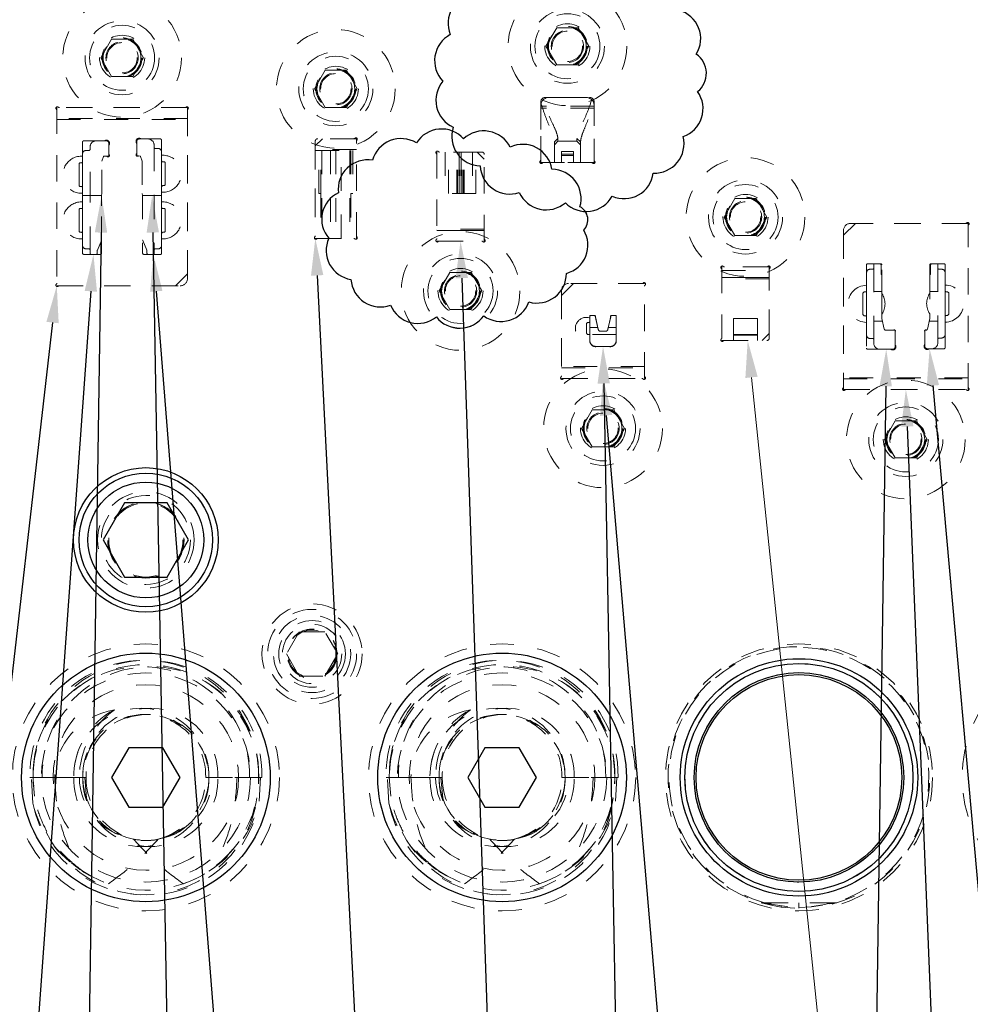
# Model space of a CAD drawing. Header units: inches. Extents: x 1880 to 2363, y -453 to -54.
# Tile 922 of 1056: x 2123.52 to 2127.53, y -423.44 to -419.29. Entities that reach past the tile are written whole.
import ezdxf

# ---------------------------------------------------------------- set-up
doc = ezdxf.new("R2010")
doc.units = ezdxf.units.IN
doc.header["$LTSCALE"] = 0.5
doc.header["$MEASUREMENT"] = 0
doc.linetypes.add('HIDDEN', pattern=[0.225, 0.15, -0.075])
for name, color, linetype in [('DST-M-S', 53, 'Continuous'), ('PAD-M-S', 135, 'Continuous'), ('PBU-M-S', 8, 'Continuous'), ('PUN-M-S', 8, 'Continuous'), ('SID-M-S', 105, 'Continuous'), ('SID-M-S2', 1, 'Continuous'), ('SVF-M-S', 8, 'Continuous')]:
    doc.layers.add(name, color=color, linetype=linetype)

msp = doc.modelspace()

# ---------------------------------------------------------------- linework, layer by layer
at = {"color": 7, "linetype": 'HIDDEN', "lineweight": 18}
for p, q in [((2125.7386, -419.40607), (2125.7837, -419.32794)), ((2125.7837, -419.32794), (2125.87391, -419.32794)), ((2125.87391, -419.32794), (2125.91902, -419.40607)), ((2125.7837, -419.48419), (2125.7386, -419.40607)), ((2125.91902, -419.40607), (2125.87391, -419.48419)), ((2125.87391, -419.48419), (2125.7837, -419.48419))]:
    msp.add_line(p, q, dxfattribs=at)
at = {"color": 7, "linetype": 'Continuous', "lineweight": 0}
msp.add_line((2126.60407, -420.80033), (2127.40281, -428.48408), dxfattribs=at)
at = {"color": 7, "linetype": 'HIDDEN', "lineweight": 18}
for radius in [0.25, 0.156, 0.137, 0.095, 0.08397, 0.0837, 0.08318, 0.0795, 0.06398]:
    msp.add_circle((2125.82881, -419.40607), radius, dxfattribs=at)
at = {"color": 7, "linetype": 'Continuous', "lineweight": 0}
msp.add_solid([(2126.57821, -420.80302), (2126.58794, -420.64517), (2126.57821, -420.80302), (2126.62993, -420.79764)], dxfattribs=at)
at = {"layer": 'DST-M-S', "linetype": 'Continuous', "lineweight": 25}
for centre, radius in [((2124.05381, -421.48517), 0.3045), ((2124.05381, -422.48517), 0.52345), ((2125.55381, -422.48517), 0.52345), ((2126.80381, -422.48517), 0.5)]:
    msp.add_circle(centre, radius, dxfattribs=at)
at = {"layer": 'DST-M-S', "linetype": 'HIDDEN', "lineweight": 18}
msp.add_circle((2124.05381, -421.48517), 0.203, dxfattribs=at)
at = {"layer": 'PAD-M-S', "linetype": 'HIDDEN', "lineweight": 18}
for p, q in [((2125.73631, -419.62107), (2125.92131, -419.62107)), ((2124.22881, -419.66451), (2123.67881, -419.66451)), ((2123.67881, -419.66451), (2123.67881, -420.41451)), ((2124.21785, -419.66451), (2123.68976, -419.66451)), ((2124.22881, -420.36451), (2124.22881, -419.66451)), ((2125.71631, -419.88511), (2125.71631, -419.64107)), ((2125.94131, -419.64107), (2125.94131, -419.88511)), ((2123.67881, -419.67547), (2123.67881, -420.40356)), ((2124.22881, -419.70951), (2123.67881, -419.70951)), ((2123.67881, -419.71451), (2124.22881, -419.71451)), ((2124.22881, -420.38451), (2124.22881, -419.67547)), ((2124.11531, -419.79651), (2124.03361, -419.79651)), ((2124.92935, -419.79517), (2124.77731, -419.79517)), ((2123.78731, -419.80951), (2123.78731, -419.86917)), ((2123.8795, -419.80451), (2123.79231, -419.80451)), ((2123.89781, -419.86083), (2123.89781, -419.82282)), ((2124.01531, -419.81482), (2124.01531, -419.85833)), ((2124.12031, -419.86517), (2124.12031, -419.80151)), ((2124.76731, -419.80517), (2124.76731, -420.20421)), ((2124.94031, -420.20421), (2124.94031, -419.80612)), ((2123.86881, -419.8892), (2123.87588, -419.86977)), ((2123.87691, -419.86903), (2123.88961, -419.86903)), ((2124.0229, -419.86738), (2124.02918, -419.86849)), ((2124.03174, -419.86977), (2124.03881, -419.8892)), ((2125.27881, -419.86246), (2125.27881, -420.21555)), ((2125.46881, -419.85151), (2125.28976, -419.85151)), ((2125.47881, -420.21555), (2125.47881, -419.86151)), ((2123.78731, -419.89201), (2123.78731, -420.00201)), ((2123.86881, -420.02601), (2123.86881, -419.8892)), ((2124.03881, -419.8892), (2124.03881, -420.02601)), ((2124.12031, -419.99801), (2124.12031, -419.88801)), ((2125.93035, -419.89607), (2125.72726, -419.89607)), ((2123.78731, -420.02485), (2123.78731, -420.06162)), ((2123.86731, -420.03451), (2123.86881, -420.02601)), ((2123.86731, -420.27741), (2123.86731, -420.03451)), ((2124.03881, -420.02601), (2124.04031, -420.03451)), ((2124.04031, -420.03451), (2124.04031, -420.27741)), ((2124.12031, -420.06162), (2124.12031, -420.02085)), ((2123.78731, -420.08446), (2123.78731, -420.19446)), ((2124.12031, -420.19446), (2124.12031, -420.08446)), ((2127.04131, -420.15178), (2126.99131, -420.20178)), ((2127.50535, -420.15178), (2127.02131, -420.15178)), ((2127.51631, -420.15178), (2127.04131, -420.15178)), ((2127.51631, -420.85178), (2127.51631, -420.15178)), ((2127.51631, -420.84083), (2127.51631, -420.16274)), ((2126.99131, -420.18178), (2126.99131, -420.84083)), ((2126.99131, -420.20178), (2126.99131, -420.85178)), ((2123.78731, -420.2173), (2123.78731, -420.27741)), ((2124.12031, -420.27741), (2124.12031, -420.2173)), ((2124.77826, -420.21517), (2124.92935, -420.21517)), ((2125.28976, -420.22651), (2125.46785, -420.22651)), ((2123.79231, -420.28241), (2123.86231, -420.28241)), ((2124.04531, -420.28241), (2124.11531, -420.28241)), ((2126.66785, -420.33517), (2126.48976, -420.33517)), ((2127.08822, -420.32678), (2127.08822, -420.41278)), ((2127.14822, -420.32178), (2127.09322, -420.32178)), ((2127.15322, -420.44767), (2127.15322, -420.32678)), ((2127.3544, -420.32678), (2127.3544, -420.44667)), ((2127.4144, -420.32178), (2127.3594, -420.32178)), ((2127.4194, -420.41178), (2127.4194, -420.32678)), ((2124.17881, -420.41451), (2124.22881, -420.36451)), ((2126.47881, -420.34612), (2126.47881, -420.63421)), ((2126.67881, -420.63517), (2126.67881, -420.34612)), ((2123.67881, -420.41451), (2124.17881, -420.41451)), ((2123.68976, -420.41451), (2124.19881, -420.41451)), ((2125.85381, -420.40517), (2125.80381, -420.45517)), ((2126.14285, -420.40517), (2125.83381, -420.40517)), ((2126.15381, -420.40517), (2125.85381, -420.40517)), ((2126.15381, -420.80517), (2126.15381, -420.40517)), ((2126.15381, -420.79421), (2126.15381, -420.41612)), ((2125.80381, -420.43517), (2125.80381, -420.79421)), ((2125.80381, -420.45517), (2125.80381, -420.80517)), ((2127.08822, -420.43578), (2127.08822, -420.54578)), ((2127.4194, -420.54478), (2127.4194, -420.43478)), ((2125.92381, -420.54581), (2125.92381, -420.55015)), ((2125.94042, -420.54017), (2125.92945, -420.54017)), ((2125.95812, -420.59767), (2125.94656, -420.54511)), ((2126.01106, -420.54511), (2125.99949, -420.59767)), ((2126.02816, -420.54017), (2126.0172, -420.54017)), ((2126.03381, -420.63803), (2126.03381, -420.54581)), ((2127.15322, -420.5521), (2127.15322, -420.5339)), ((2127.3544, -420.5329), (2127.3544, -420.5521)), ((2125.92381, -420.56417), (2125.92381, -420.62417)), ((2127.08822, -420.56878), (2127.08822, -420.67678)), ((2127.16318, -420.59738), (2127.15322, -420.5521)), ((2127.3544, -420.5521), (2127.34444, -420.59738)), ((2127.4194, -420.67478), (2127.4194, -420.56778)), ((2125.98875, -420.60631), (2125.96887, -420.60631)), ((2127.20316, -420.60131), (2127.16806, -420.60131)), ((2127.20881, -420.66348), (2127.20881, -420.60696)), ((2127.33381, -420.60723), (2127.33381, -420.66148)), ((2127.33999, -420.60129), (2127.33918, -420.60136)), ((2125.95595, -420.67017), (2126.00167, -420.67017)), ((2126.48976, -420.64517), (2126.66881, -420.64517)), ((2127.09322, -420.68178), (2127.1905, -420.68178)), ((2127.35211, -420.67978), (2127.4144, -420.67978)), ((2126.15381, -420.75517), (2125.80381, -420.75517)), ((2125.80381, -420.76017), (2126.15381, -420.76017)), ((2125.80381, -420.80517), (2126.15381, -420.80517)), ((2125.81476, -420.80517), (2126.14285, -420.80517)), ((2127.51631, -420.80178), (2126.99131, -420.80178)), ((2126.99131, -420.80678), (2127.51631, -420.80678)), ((2126.99131, -420.85178), (2127.51631, -420.85178)), ((2127.00226, -420.85178), (2127.50535, -420.85178)), ((2126.64418, -423.01273), (2126.69356, -423.02521)), ((2126.69356, -423.02521), (2126.72954, -423.03132))]:
    msp.add_line(p, q, dxfattribs=at)
for centre, radius in [((2125.82881, -419.40607), 0.068), ((2123.95381, -419.45451), 0.068), ((2124.85381, -419.58517), 0.068), ((2126.57881, -420.12517), 0.068), ((2125.37881, -420.43651), 0.068), ((2125.97881, -421.01517), 0.068), ((2127.25381, -421.06178), 0.068), ((2124.05381, -421.48517), 0.15625), ((2124.75381, -421.96517), 0.1005), ((2124.05381, -422.48517), 0.44063), ((2125.55381, -422.48517), 0.44062), ((2124.05381, -422.48517), 0.39062), ((2125.55381, -422.48517), 0.39062)]:
    msp.add_circle(centre, radius, dxfattribs=at)
for centre, radius, start, end in [((2125.73631, -419.64107), 0.02, 90, 180), ((2125.92131, -419.64107), 0.02, 0, 90), ((2123.68093, -419.66663), 0.006, 42.59227, 227.40773), ((2123.67281, -419.67547), 0.006, 0, 47.40773), ((2123.68976, -419.65851), 0.006, 222.59227, 270), ((2124.21785, -419.65851), 0.006, 270, 317.40773), ((2124.22669, -419.66663), 0.006, 312.59227, 137.40773), ((2124.23481, -419.67547), 0.006, 132.59227, 180), ((2124.02531, -419.80651), 0.013, 50.28486, 219.71514), ((2124.11531, -419.80151), 0.005, 0, 90), ((2124.77731, -419.80517), 0.01, 90, 180), ((2124.92935, -419.78917), 0.006, 270, 317.40773), ((2124.93819, -419.79729), 0.006, 312.59227, 137.40773), ((2123.79231, -419.80951), 0.005, 90, 180), ((2123.88781, -419.81451), 0.013, 320.28486, 129.71514), ((2124.94631, -419.80612), 0.006, 132.59227, 180), ((2123.78231, -419.94701), 0.078, 86.32467, 273.67533), ((2123.87931, -419.87341), 0.005, 118.69771, 133.30625), ((2123.89481, -419.86603), 0.006, 210, 60), ((2124.01831, -419.86353), 0.006, 120, 320), ((2124.02831, -419.87341), 0.005, 46.69375, 80), ((2124.12531, -419.94301), 0.078, 266.32467, 93.67533), ((2125.28093, -419.85363), 0.006, 42.59227, 227.40773), ((2125.27281, -419.86246), 0.006, 0, 47.40773), ((2125.28976, -419.84551), 0.006, 222.59227, 270), ((2125.46881, -419.86151), 0.01, 0, 90), ((2125.71843, -419.89395), 0.006, 132.59227, 317.40773), ((2125.71031, -419.88511), 0.006, 312.59227, 0), ((2125.72726, -419.90207), 0.006, 90, 137.40773), ((2125.93035, -419.90207), 0.006, 42.59227, 90), ((2125.93919, -419.89395), 0.006, 222.59227, 47.40773), ((2125.94731, -419.88511), 0.006, 180, 227.40773), ((2123.78231, -420.13946), 0.078, 86.32467, 273.67533), ((2124.12531, -420.13946), 0.078, 266.32467, 93.67533), ((2127.02131, -420.18178), 0.03, 90, 180), ((2127.50535, -420.14578), 0.006, 270, 317.40773), ((2127.51419, -420.1539), 0.006, 312.59227, 137.40773), ((2127.52231, -420.16274), 0.006, 132.59227, 180), ((2124.76943, -420.21305), 0.006, 132.59227, 317.40773), ((2124.76131, -420.20421), 0.006, 312.59227, 0), ((2124.93819, -420.21305), 0.006, 222.59227, 47.40773), ((2124.94631, -420.20421), 0.006, 180, 227.40773), ((2124.77826, -420.22117), 0.006, 90, 137.40773), ((2124.92935, -420.22117), 0.006, 42.59227, 90), ((2125.28093, -420.22439), 0.006, 132.59227, 317.40773), ((2125.27281, -420.21555), 0.006, 312.59227, 0), ((2125.28976, -420.23251), 0.006, 90, 137.40773), ((2125.46785, -420.23251), 0.006, 42.59227, 90), ((2125.47669, -420.22439), 0.006, 222.59227, 47.40773), ((2125.48481, -420.21555), 0.006, 180, 227.40773), ((2123.79231, -420.27741), 0.005, 180, 270), ((2123.86231, -420.27741), 0.005, 270, 0), ((2124.04531, -420.27741), 0.005, 180, 270), ((2124.11531, -420.27741), 0.005, 270, 0), ((2126.48093, -420.33729), 0.006, 42.59227, 227.40773), ((2126.48976, -420.32917), 0.006, 222.59227, 270), ((2126.66785, -420.32917), 0.006, 270, 317.40773), ((2126.67669, -420.33729), 0.006, 312.59227, 137.40773), ((2127.09322, -420.32678), 0.005, 90, 180), ((2127.14822, -420.32678), 0.005, 0, 90), ((2127.3594, -420.32678), 0.005, 90, 180), ((2127.4144, -420.32678), 0.005, 0, 90), ((2126.47281, -420.34612), 0.006, 0, 47.40773), ((2126.68481, -420.34612), 0.006, 132.59227, 180), ((2123.68093, -420.41239), 0.006, 132.59227, 317.40773), ((2123.67281, -420.40356), 0.006, 312.59227, 0), ((2123.68976, -420.42051), 0.006, 90, 137.40773), ((2124.19881, -420.38451), 0.03, 270, 0), ((2125.83381, -420.43517), 0.03, 90, 180), ((2126.14285, -420.39917), 0.006, 270, 317.40773), ((2126.15169, -420.40729), 0.006, 312.59227, 137.40773), ((2126.15981, -420.41612), 0.006, 132.59227, 180), ((2127.08822, -420.49078), 0.078, 90, 270), ((2127.4194, -420.48978), 0.078, 270, 90), ((2127.08822, -420.49078), 0.078, 326.44269, 33.55731), ((2127.4194, -420.48978), 0.078, 146.44269, 213.55731), ((2125.92681, -420.54317), 0.004, 48.59038, 221.40962), ((2125.94306, -420.54317), 0.004, 330.9978, 131.40962), ((2126.01455, -420.54317), 0.004, 48.59038, 209.0022), ((2126.03081, -420.54317), 0.004, 318.59038, 131.40962), ((2125.90881, -420.59417), 0.0465, 71.18094, 288.7559), ((2125.96887, -420.59531), 0.011, 192.40742, 270), ((2125.98875, -420.59531), 0.011, 270, 347.59258), ((2127.16806, -420.59631), 0.005, 192.40742, 270), ((2127.20581, -420.60431), 0.004, 318.59038, 131.40962), ((2127.33681, -420.60458), 0.004, 53.59038, 221.40962), ((2127.33955, -420.59631), 0.005, 275, 347.59258), ((2125.94881, -420.64517), 0.026, 164.45177, 285.94237), ((2125.94881, -420.64517), 0.026, 164.05763, 164.45177), ((2126.00881, -420.64517), 0.026, 254.05763, 15.94237), ((2126.48093, -420.64305), 0.006, 132.59227, 317.40773), ((2126.47281, -420.63421), 0.006, 312.59227, 0), ((2126.48976, -420.65117), 0.006, 90, 137.40773), ((2126.66881, -420.63517), 0.01, 270, 0), ((2127.19881, -420.67178), 0.013, 230.28486, 39.71514), ((2127.34381, -420.66978), 0.013, 140.28486, 309.71514), ((2127.09322, -420.67678), 0.005, 180, 270), ((2127.4144, -420.67478), 0.005, 270, 0), ((2125.79781, -420.79421), 0.006, 312.59227, 0), ((2126.15981, -420.79421), 0.006, 180, 227.40773), ((2125.80593, -420.80305), 0.006, 132.59227, 317.40773), ((2125.81476, -420.81117), 0.006, 90, 137.40773), ((2126.14285, -420.81117), 0.006, 42.59227, 90), ((2126.15169, -420.80305), 0.006, 222.59227, 47.40773), ((2126.99343, -420.84966), 0.006, 132.59227, 317.40773), ((2126.98531, -420.84083), 0.006, 312.59227, 0), ((2127.00226, -420.85778), 0.006, 90, 137.40773), ((2127.50535, -420.85778), 0.006, 42.59227, 90), ((2127.51419, -420.84966), 0.006, 222.59227, 47.40773), ((2127.52231, -420.84083), 0.006, 180, 227.40773)]:
    msp.add_arc(centre, radius, start, end, dxfattribs=at)
at = {"layer": 'PBU-M-S', "linetype": 'HIDDEN', "lineweight": 18}
for centre, radius in [((2124.75381, -421.96517), 0.211), ((2124.75381, -421.96517), 0.1405), ((2126.80381, -422.48517), 0.5625)]:
    msp.add_circle(centre, radius, dxfattribs=at)
at = {"layer": 'PUN-M-S', "linetype": 'HIDDEN', "lineweight": 18}
for p, q in [((2125.90631, -419.62107), (2125.75131, -419.62107)), ((2125.71631, -419.65607), (2125.71631, -419.89607)), ((2125.94131, -419.65857), (2125.71631, -419.65857)), ((2125.94131, -419.65857), (2125.71631, -419.65857)), ((2125.94131, -419.66607), (2125.71631, -419.66607)), ((2125.94131, -419.89607), (2125.94131, -419.65607)), ((2124.06331, -419.79651), (2124.02531, -419.79651)), ((2124.79731, -419.79517), (2124.76731, -419.82517)), ((2124.94031, -419.79517), (2124.79731, -419.79517)), ((2124.94031, -420.21517), (2124.94031, -419.79517)), ((2125.78881, -419.79383), (2125.77381, -419.8081)), ((2125.78881, -419.80607), (2125.78881, -419.79383)), ((2125.86881, -419.79383), (2125.86881, -419.80607)), ((2125.88381, -419.8081), (2125.86881, -419.79383)), ((2123.81931, -419.82951), (2123.81931, -419.83951)), ((2123.81931, -420.03451), (2123.81931, -419.83951)), ((2123.88781, -419.80451), (2123.84431, -419.80451)), ((2123.89781, -419.86603), (2123.89781, -419.81451)), ((2124.01531, -419.80651), (2124.01531, -419.86353)), ((2124.08831, -419.83151), (2124.08831, -419.82151)), ((2124.08831, -419.83151), (2124.08831, -420.03451)), ((2124.09331, -419.83651), (2124.10531, -419.83651)), ((2124.76731, -419.82517), (2124.76731, -420.21517)), ((2124.94031, -419.84017), (2124.76731, -419.84017)), ((2125.78881, -419.80607), (2125.77381, -419.82107)), ((2125.77381, -419.89607), (2125.77381, -419.8081)), ((2125.78881, -419.80607), (2125.86881, -419.80607)), ((2125.88381, -419.82107), (2125.86881, -419.80607)), ((2125.88381, -419.89607), (2125.88381, -419.8081)), ((2123.78731, -419.89201), (2123.78731, -419.85951)), ((2123.81431, -419.84451), (2123.80231, -419.84451)), ((2123.86881, -419.8892), (2123.87588, -419.86977)), ((2123.87691, -419.86903), (2123.89481, -419.86903)), ((2124.01779, -419.86648), (2124.02918, -419.86849)), ((2124.03174, -419.86977), (2124.03881, -419.8892)), ((2124.12031, -419.85151), (2124.12031, -419.88801)), ((2124.76731, -419.84517), (2124.94031, -419.84517)), ((2124.78245, -420.02651), (2124.78245, -419.84517)), ((2124.79031, -420.02651), (2124.79031, -419.84517)), ((2124.79531, -419.84517), (2124.79531, -420.21517)), ((2124.83131, -419.84517), (2124.83131, -420.21517)), ((2124.85381, -419.84517), (2124.85381, -420.21517)), ((2124.87631, -420.21517), (2124.87631, -419.84517)), ((2124.91231, -419.84517), (2124.91231, -420.21517)), ((2124.91731, -419.84517), (2124.91731, -420.02651)), ((2124.92516, -419.84517), (2124.92516, -420.02651)), ((2125.27881, -419.85151), (2125.27881, -420.22651)), ((2125.44881, -419.85151), (2125.27881, -419.85151)), ((2125.31381, -419.85151), (2125.31381, -420.02651)), ((2125.3288, -420.02651), (2125.3288, -419.85151)), ((2125.3633, -420.02651), (2125.3633, -419.85151)), ((2125.3663, -420.02651), (2125.3663, -419.85151)), ((2125.36643, -420.02651), (2125.36643, -419.85151)), ((2125.36731, -420.02651), (2125.36731, -419.85151)), ((2125.37358, -419.85151), (2125.37358, -420.02651)), ((2125.3757, -420.02651), (2125.3757, -419.85151)), ((2125.38192, -419.85151), (2125.38192, -420.02651)), ((2125.38404, -420.02651), (2125.38404, -419.85151)), ((2125.3903, -420.02651), (2125.3903, -419.85151)), ((2125.39118, -420.02651), (2125.39118, -419.85151)), ((2125.39132, -420.02651), (2125.39132, -419.85151)), ((2125.39432, -420.02651), (2125.39432, -419.85151)), ((2125.42882, -419.85151), (2125.42882, -420.02651)), ((2125.44381, -420.02651), (2125.44381, -419.85151)), ((2125.47881, -419.88151), (2125.44881, -419.85151)), ((2125.47881, -420.22651), (2125.47881, -419.88151)), ((2125.80381, -419.89607), (2125.80381, -419.84985)), ((2125.80381, -419.84985), (2125.85381, -419.84985)), ((2125.80381, -419.86085), (2125.85381, -419.86085)), ((2125.80381, -419.86585), (2125.85381, -419.86585)), ((2125.85381, -419.89607), (2125.85381, -419.84985)), ((2123.77531, -419.89701), (2123.77231, -419.90001)), ((2123.77231, -419.99401), (2123.77231, -419.90001)), ((2123.78231, -419.89701), (2123.77531, -419.89701)), ((2123.78731, -420.00201), (2123.78731, -419.89201)), ((2123.86881, -420.02601), (2123.86881, -419.8892)), ((2124.03881, -419.8892), (2124.03881, -420.02601)), ((2124.12031, -419.88801), (2124.12031, -419.99801)), ((2124.12531, -419.89301), (2124.13231, -419.89301)), ((2124.13531, -419.89601), (2124.13231, -419.89301)), ((2124.13531, -419.89601), (2124.13531, -419.99001)), ((2125.71631, -419.89607), (2125.94131, -419.89607)), ((2123.77231, -419.99401), (2123.77531, -419.99701)), ((2123.78231, -419.99701), (2123.77531, -419.99701)), ((2123.78731, -420.03451), (2123.78731, -420.00201)), ((2124.12031, -419.99801), (2124.12031, -420.03451)), ((2124.12531, -419.99301), (2124.13231, -419.99301)), ((2124.13231, -419.99301), (2124.13531, -419.99001)), ((2123.78731, -420.03451), (2123.86731, -420.03451)), ((2123.86731, -420.03451), (2123.78731, -420.03451)), ((2123.78731, -420.08446), (2123.78731, -420.03451)), ((2123.81931, -420.26441), (2123.81931, -420.03451)), ((2123.86731, -420.03451), (2123.86881, -420.02601)), ((2123.86731, -420.22232), (2123.86731, -420.03451)), ((2124.03881, -420.02601), (2124.04031, -420.03451)), ((2124.04031, -420.03451), (2124.04031, -420.22232)), ((2124.12031, -420.03451), (2124.04031, -420.03451)), ((2124.04031, -420.03451), (2124.12031, -420.03451)), ((2124.08831, -420.03451), (2124.08831, -420.26441)), ((2124.12031, -420.03451), (2124.12031, -420.08446)), ((2124.78245, -420.02651), (2124.79031, -420.02651)), ((2124.79031, -420.02651), (2124.79031, -420.21517)), ((2124.91731, -420.02651), (2124.92516, -420.02651)), ((2124.92516, -420.02651), (2124.91731, -420.02651)), ((2124.91731, -420.02651), (2124.91731, -420.21517)), ((2125.44381, -420.02651), (2125.31381, -420.02651)), ((2123.77531, -420.08946), (2123.77231, -420.09246)), ((2123.78231, -420.08946), (2123.77531, -420.08946)), ((2123.78731, -420.19446), (2123.78731, -420.08446)), ((2124.12031, -420.08446), (2124.12031, -420.19446)), ((2124.12531, -420.08946), (2124.13231, -420.08946)), ((2124.13531, -420.09246), (2124.13231, -420.08946)), ((2123.77231, -420.18646), (2123.77231, -420.09246)), ((2124.13531, -420.09246), (2124.13531, -420.18646)), ((2123.77231, -420.18646), (2123.77531, -420.18946)), ((2123.78231, -420.18946), (2123.77531, -420.18946)), ((2123.78731, -420.24441), (2123.78731, -420.19446)), ((2124.12031, -420.19446), (2124.12031, -420.24441)), ((2124.12531, -420.18946), (2124.13231, -420.18946)), ((2124.13231, -420.18946), (2124.13531, -420.18646)), ((2125.47881, -420.17651), (2125.27881, -420.17651)), ((2125.27881, -420.18151), (2125.47881, -420.18151)), ((2125.47881, -420.18151), (2125.27881, -420.18151)), ((2123.84969, -420.26409), (2123.8669, -420.22431)), ((2124.04072, -420.22431), (2124.05792, -420.26409)), ((2124.76731, -420.21517), (2124.94031, -420.21517)), ((2125.27881, -420.22651), (2125.47881, -420.22651)), ((2123.81431, -420.25941), (2123.80231, -420.25941)), ((2123.81931, -420.26441), (2123.81931, -420.27941)), ((2123.82231, -420.28241), (2123.84428, -420.28241)), ((2123.84928, -420.27741), (2123.84928, -420.26607)), ((2124.05834, -420.26607), (2124.05834, -420.27741)), ((2124.06334, -420.28241), (2124.08531, -420.28241)), ((2124.08831, -420.27941), (2124.08831, -420.26441)), ((2124.09331, -420.25941), (2124.10531, -420.25941)), ((2126.47881, -420.33517), (2126.47881, -420.64517)), ((2126.67881, -420.33517), (2126.47881, -420.33517)), ((2126.47881, -420.33517), (2126.47881, -420.64517)), ((2126.67881, -420.33517), (2126.47881, -420.33517)), ((2126.67881, -420.61517), (2126.67881, -420.33517)), ((2126.67881, -420.61517), (2126.67881, -420.33517)), ((2127.11881, -420.32478), (2127.11881, -420.33978)), ((2127.14428, -420.32178), (2127.12181, -420.32178)), ((2127.14928, -420.36509), (2127.14928, -420.32678)), ((2127.35834, -420.32678), (2127.35834, -420.36509)), ((2127.38581, -420.32178), (2127.36334, -420.32178)), ((2127.38881, -420.33978), (2127.38881, -420.32478)), ((2126.47881, -420.35017), (2126.67881, -420.35017)), ((2126.47881, -420.35017), (2126.67881, -420.35017)), ((2127.08822, -420.43578), (2127.08822, -420.35978)), ((2127.11381, -420.34478), (2127.10322, -420.34478)), ((2127.11881, -420.64178), (2127.11881, -420.33978)), ((2127.15175, -420.36756), (2127.14928, -420.36509)), ((2127.15322, -420.5521), (2127.15322, -420.3711)), ((2127.3544, -420.3711), (2127.3544, -420.5521)), ((2127.35834, -420.36509), (2127.35586, -420.36756)), ((2127.38881, -420.33978), (2127.38881, -420.63978)), ((2127.39381, -420.34478), (2127.4044, -420.34478)), ((2127.4194, -420.35978), (2127.4194, -420.43478)), ((2126.67881, -420.38017), (2126.47881, -420.38017)), ((2126.47881, -420.38017), (2126.67881, -420.38017)), ((2126.67881, -420.38517), (2126.47881, -420.38517)), ((2127.07822, -420.44078), (2127.07322, -420.44578)), ((2127.07322, -420.53578), (2127.07322, -420.44578)), ((2127.08322, -420.44078), (2127.07822, -420.44078)), ((2127.08822, -420.54578), (2127.08822, -420.43578)), ((2127.11881, -420.43928), (2127.15322, -420.43928)), ((2127.3544, -420.43828), (2127.38881, -420.43828)), ((2127.4194, -420.43478), (2127.4194, -420.54478)), ((2127.4244, -420.43978), (2127.4294, -420.43978)), ((2127.4344, -420.44478), (2127.4294, -420.43978)), ((2127.4344, -420.44478), (2127.4344, -420.53478)), ((2125.92381, -420.54317), (2125.92381, -420.56417)), ((2125.94306, -420.54017), (2125.92681, -420.54017)), ((2125.9583, -420.59846), (2125.94599, -420.54252)), ((2126.01162, -420.54252), (2125.99932, -420.59846)), ((2126.03081, -420.54017), (2126.01455, -420.54017)), ((2126.03381, -420.64517), (2126.03381, -420.54317)), ((2127.07322, -420.53578), (2127.07822, -420.54078)), ((2127.08322, -420.54078), (2127.07822, -420.54078)), ((2127.08822, -420.62178), (2127.08822, -420.54578)), ((2127.4194, -420.54478), (2127.4194, -420.61978)), ((2127.4244, -420.53978), (2127.4294, -420.53978)), ((2127.4294, -420.53978), (2127.4344, -420.53478)), ((2125.91381, -420.56917), (2125.90881, -420.57417)), ((2125.90881, -420.61417), (2125.90881, -420.57417)), ((2125.91881, -420.56917), (2125.91381, -420.56917)), ((2125.92381, -420.62417), (2125.92381, -420.56417)), ((2126.62881, -420.5521), (2126.52881, -420.5521)), ((2126.52881, -420.5521), (2126.52881, -420.64517)), ((2126.62881, -420.5521), (2126.52881, -420.5521)), ((2126.52881, -420.5521), (2126.52881, -420.64517)), ((2126.62881, -420.64517), (2126.62881, -420.5521)), ((2126.62881, -420.64517), (2126.62881, -420.5521)), ((2127.1559, -420.56428), (2127.11881, -420.56428)), ((2127.16318, -420.59738), (2127.15322, -420.5521)), ((2127.3544, -420.5521), (2127.34444, -420.59738)), ((2127.38881, -420.56328), (2127.35194, -420.56328)), ((2125.90881, -420.61417), (2125.91381, -420.61917)), ((2125.91881, -420.61917), (2125.91381, -420.61917)), ((2125.92381, -420.59017), (2125.95647, -420.59017)), ((2126.03381, -420.62017), (2125.92381, -420.62017)), ((2125.92381, -420.62417), (2125.92381, -420.64517)), ((2125.98955, -420.60631), (2125.96806, -420.60631)), ((2126.00114, -420.59017), (2126.03381, -420.59017)), ((2126.62881, -420.61963), (2126.52881, -420.61963)), ((2126.62881, -420.61963), (2126.52881, -420.61963)), ((2126.62881, -420.62208), (2126.52881, -420.62208)), ((2126.62881, -420.62208), (2126.52881, -420.62208)), ((2126.64881, -420.64517), (2126.67881, -420.61517)), ((2126.64881, -420.64517), (2126.67881, -420.61517)), ((2127.20581, -420.60131), (2127.16806, -420.60131)), ((2127.20881, -420.67178), (2127.20881, -420.60431)), ((2127.33381, -420.60458), (2127.33381, -420.66978)), ((2127.33999, -420.60129), (2127.33655, -420.60159)), ((2125.94881, -420.67017), (2126.00881, -420.67017)), ((2126.47881, -420.64517), (2126.64881, -420.64517)), ((2126.47881, -420.64517), (2126.64881, -420.64517)), ((2127.11381, -420.63678), (2127.10322, -420.63678)), ((2127.11881, -420.64178), (2127.11881, -420.65678)), ((2127.38881, -420.65478), (2127.38881, -420.63978)), ((2127.39381, -420.63478), (2127.4044, -420.63478)), ((2127.14381, -420.68178), (2127.19881, -420.68178)), ((2127.34381, -420.67978), (2127.36381, -420.67978))]:
    msp.add_line(p, q, dxfattribs=at)
for centre, radius, start, end in [((2125.75131, -419.65607), 0.035, 90, 180), ((2125.90631, -419.65607), 0.035, 0, 90), ((2124.02531, -419.80651), 0.01, 90, 180), ((2124.06331, -419.82151), 0.025, 0, 90), ((2123.81431, -419.83951), 0.005, 270, 0), ((2123.84431, -419.82951), 0.025, 90, 180), ((2123.88781, -419.81451), 0.01, 0, 90), ((2124.09331, -419.83151), 0.005, 180, 270), ((2124.10531, -419.85151), 0.015, 0, 90), ((2123.80231, -419.85951), 0.015, 90, 180), ((2123.87931, -419.87341), 0.005, 118.69771, 133.30625), ((2123.89481, -419.86603), 0.003, 270, 0), ((2124.01831, -419.86353), 0.003, 180, 260), ((2124.02831, -419.87341), 0.005, 46.69375, 80), ((2123.78231, -419.89201), 0.005, 270, 0), ((2124.12531, -419.88801), 0.005, 180, 270), ((2123.78231, -420.00201), 0.005, 0, 90), ((2124.12531, -419.99801), 0.005, 90, 180), ((2123.78231, -420.08446), 0.005, 270, 360), ((2124.12531, -420.08446), 0.005, 180, 270), ((2123.78231, -420.19446), 0.005, 0, 90), ((2124.12531, -420.19446), 0.005, 90, 180), ((2123.80231, -420.24441), 0.015, 180, 270), ((2123.86231, -420.22232), 0.005, 336.61152, 0), ((2124.04531, -420.22232), 0.005, 180, 203.38848), ((2124.10531, -420.24441), 0.015, 270, 0), ((2123.81431, -420.26441), 0.005, 0, 90), ((2123.82231, -420.27941), 0.003, 180, 270), ((2123.84428, -420.27741), 0.005, 270, 0), ((2123.85428, -420.26607), 0.005, 156.61152, 180), ((2124.05334, -420.26607), 0.005, 0, 23.38848), ((2124.06334, -420.27741), 0.005, 180, 270), ((2124.08531, -420.27941), 0.003, 270, 0), ((2124.09331, -420.26441), 0.005, 90, 180), ((2127.12181, -420.32478), 0.003, 90, 180), ((2127.14428, -420.32678), 0.005, 0, 90), ((2127.36334, -420.32678), 0.005, 90, 180), ((2127.38581, -420.32478), 0.003, 0, 90), ((2127.10322, -420.35978), 0.015, 90, 180), ((2127.11381, -420.33978), 0.005, 270, 0), ((2127.14822, -420.3711), 0.005, 0, 45), ((2127.3594, -420.3711), 0.005, 135, 180), ((2127.39381, -420.33978), 0.005, 180, 270), ((2127.4044, -420.35978), 0.015, 0, 90), ((2127.08322, -420.43578), 0.005, 270, 0), ((2127.4244, -420.43478), 0.005, 180, 270), ((2125.92681, -420.54317), 0.003, 90, 180), ((2125.94306, -420.54317), 0.003, 12.40742, 90), ((2126.01455, -420.54317), 0.003, 90, 167.59258), ((2126.03081, -420.54317), 0.003, 0, 90), ((2127.08322, -420.54578), 0.005, 0, 90), ((2127.4244, -420.54478), 0.005, 90, 180), ((2125.91881, -420.56417), 0.005, 270, 0), ((2125.91881, -420.62417), 0.005, 0, 90), ((2125.96806, -420.59631), 0.01, 192.40742, 270), ((2125.98955, -420.59631), 0.01, 270, 347.59258), ((2127.10322, -420.62178), 0.015, 180, 270), ((2127.16806, -420.59631), 0.005, 192.40742, 270), ((2127.20581, -420.60431), 0.003, 0, 90), ((2127.33681, -420.60458), 0.003, 95, 180), ((2127.33955, -420.59631), 0.005, 275, 347.59258), ((2127.4044, -420.61978), 0.015, 270, 0), ((2125.94881, -420.64517), 0.025, 180, 270), ((2126.00881, -420.64517), 0.025, 270, 0), ((2127.11381, -420.64178), 0.005, 0, 90), ((2127.14381, -420.65678), 0.025, 180, 270), ((2127.34381, -420.66978), 0.01, 180, 270), ((2127.36381, -420.65478), 0.025, 270, 0), ((2127.39381, -420.63978), 0.005, 90, 180), ((2127.19881, -420.67178), 0.01, 270, 0)]:
    msp.add_arc(centre, radius, start, end, dxfattribs=at)
for points, knots in [([(2125.78881, -419.79383), (2125.78739, -419.78612), (2125.78453, -419.77064), (2125.76665, -419.73208), (2125.74496, -419.6865), (2125.73261, -419.64978), (2125.72644, -419.63144)], [0, 0, 0, 0, 0.2482523, 0.4985086, 0.7495013, 1, 1, 1, 1]), ([(2125.93118, -419.63144), (2125.92501, -419.64978), (2125.91266, -419.6865), (2125.89097, -419.73208), (2125.87309, -419.77064), (2125.87023, -419.78612), (2125.86881, -419.79383)], [0, 0, 0, 0, 0.25049872, 0.50149138, 0.75174772, 1, 1, 1, 1]), ([(2125.7177, -419.64628), (2125.72351, -419.66445), (2125.73508, -419.70065), (2125.75438, -419.74619), (2125.77008, -419.78463), (2125.77257, -419.80032), (2125.77381, -419.8081)], [0, 0, 0, 0, 0.2539951, 0.5059331, 0.7549261, 1, 1, 1, 1]), ([(2125.88381, -419.8081), (2125.88504, -419.80032), (2125.88753, -419.78463), (2125.90324, -419.74619), (2125.92254, -419.70065), (2125.93411, -419.66445), (2125.93991, -419.64628)], [0, 0, 0, 0, 0.24507392, 0.49406693, 0.74600493, 1, 1, 1, 1])]:
    msp.add_open_spline(points, degree=3, knots=knots, dxfattribs=at)
at = {"layer": 'SID-M-S'}
for p, q in [((2123.86497, -420.19049), (2123.74899, -427.93522)), ((2124.08308, -420.19049), (2124.22077, -427.93523)), ((2124.77517, -420.37097), (2125.15685, -427.93544)), ((2125.38415, -420.38242), (2125.64285, -427.93531)), ((2123.82208, -420.43801), (2123.28194, -427.9357)), ((2124.09763, -420.43792), (2124.69162, -427.93581)), ((2123.66095, -420.56949), (2122.8121, -427.93648)), ((2125.98163, -420.82614), (2126.11029, -427.93523)), ((2127.36774, -420.83516), (2128.00448, -427.93598)), ((2127.16909, -420.83777), (2127.06837, -427.93522)), ((2125.99211, -420.9606), (2126.58924, -427.93591)), ((2127.26012, -421.00765), (2127.5405, -427.93536))]:
    msp.add_line(p, q, dxfattribs=at)
for points in [[(2123.83897, -420.19011), (2123.86731, -420.03451), (2123.83897, -420.19011), (2123.89097, -420.19088)], [(2124.05708, -420.19095), (2124.08031, -420.03451), (2124.05708, -420.19095), (2124.10908, -420.19003)], [(2124.7492, -420.37228), (2124.76731, -420.21517), (2124.7492, -420.37228), (2124.80114, -420.36966)], [(2125.35816, -420.38331), (2125.37881, -420.22651), (2125.35816, -420.38331), (2125.41013, -420.38153)], [(2123.79615, -420.43614), (2123.83329, -420.28241), (2123.79615, -420.43614), (2123.84802, -420.43988)], [(2124.07171, -420.43998), (2124.08531, -420.28241), (2124.07171, -420.43998), (2124.12355, -420.43587)], [(2123.63512, -420.56651), (2123.67881, -420.41451), (2123.63512, -420.56651), (2123.68678, -420.57246)], [(2125.95563, -420.82661), (2125.97881, -420.67017), (2125.95563, -420.82661), (2126.00763, -420.82567)], [(2127.1431, -420.8374), (2127.17131, -420.68178), (2127.1431, -420.8374), (2127.19509, -420.83814)], [(2127.34184, -420.83748), (2127.35381, -420.67978), (2127.34184, -420.83748), (2127.39364, -420.83284)], [(2125.96621, -420.96282), (2125.97881, -420.80517), (2125.96621, -420.96282), (2126.01802, -420.95838)], [(2127.23414, -421.00871), (2127.25381, -420.85178), (2127.23414, -421.00871), (2127.2861, -421.0066)]]:
    msp.add_solid(points, dxfattribs=at)
at = {"layer": 'SID-M-S2'}
for points in [[(2126.37159, -419.43946, 0.5), (2126.29865, -419.25469, 0.5), (2126.16305, -419.10934, 0.5), (2125.9835, -419.02406, 0.5), (2125.78534, -419.00782, 0.5), (2125.59487, -419.06489, 0.5), (2125.43739, -419.18609, 0.5), (2125.33573, -419.35686, 0.5), (2125.30462, -419.55304, 0.5), (2125.34842, -419.74689, 0.5), (2125.46173, -419.91015, 0.5), (2125.62631, -420.02161, 0.5), (2125.82027, -420.06527, 0.5), (2126.01705, -420.03728, 0.5), (2126.19041, -419.94, 0.5), (2126.31642, -419.7864, 0.5), (2126.37716, -419.59718, 0.5)], [(2125.88151, -420.08195, 0.5), (2125.76367, -419.92379, 0.5), (2125.5878, -419.83099, 0.5), (2125.39165, -419.79577, 0.5), (2125.19307, -419.81325, 0.5), (2125.00786, -419.8863, 0.5), (2124.8646, -420.02307, 0.5), (2124.82443, -420.21455, 0.5), (2124.91755, -420.3878, 0.5), (2125.08385, -420.49644, 0.5), (2125.27697, -420.54539, 0.5), (2125.47628, -420.54111, 0.5), (2125.66674, -420.48271, 0.5), (2125.82461, -420.36252, 0.5), (2125.89753, -420.18045, 0.5)]]:
    msp.add_lwpolyline(points, format="xyb", close=True, dxfattribs=at)
at = {"layer": 'SVF-M-S', "linetype": 'HIDDEN', "lineweight": 18}
for p, q in [((2123.8636, -419.45451), (2123.9087, -419.37639)), ((2123.9087, -419.37639), (2123.99891, -419.37639)), ((2123.99891, -419.37639), (2124.04402, -419.45451)), ((2123.9087, -419.53264), (2123.8636, -419.45451)), ((2124.04402, -419.45451), (2123.99891, -419.53264)), ((2124.7636, -419.58517), (2124.8087, -419.50704)), ((2124.8087, -419.50704), (2124.89891, -419.50704)), ((2124.89891, -419.50704), (2124.94402, -419.58517)), ((2123.99891, -419.53264), (2123.9087, -419.53264)), ((2124.8087, -419.66329), (2124.7636, -419.58517)), ((2124.94402, -419.58517), (2124.89891, -419.66329)), ((2124.89891, -419.66329), (2124.8087, -419.66329)), ((2126.4886, -420.12517), (2126.5337, -420.04704)), ((2126.5337, -420.04704), (2126.62391, -420.04704)), ((2126.62391, -420.04704), (2126.66902, -420.12517)), ((2126.5337, -420.20329), (2126.4886, -420.12517)), ((2126.66902, -420.12517), (2126.62391, -420.20329)), ((2126.62391, -420.20329), (2126.5337, -420.20329)), ((2125.2886, -420.43651), (2125.3337, -420.35838)), ((2125.3337, -420.35838), (2125.42391, -420.35838)), ((2125.42391, -420.35838), (2125.46902, -420.43651)), ((2125.3337, -420.51463), (2125.2886, -420.43651)), ((2125.46902, -420.43651), (2125.42391, -420.51463)), ((2125.42391, -420.51463), (2125.3337, -420.51463)), ((2125.8886, -421.01517), (2125.9337, -420.93704)), ((2125.9337, -420.93704), (2126.02391, -420.93704)), ((2126.02391, -420.93704), (2126.06902, -421.01517)), ((2127.1636, -421.06178), (2127.2087, -420.98366)), ((2127.2087, -420.98366), (2127.29891, -420.98366)), ((2127.29891, -420.98366), (2127.34402, -421.06178)), ((2125.9337, -421.09329), (2125.8886, -421.01517)), ((2126.06902, -421.01517), (2126.02391, -421.09329)), ((2127.2087, -421.13991), (2127.1636, -421.06178)), ((2127.34402, -421.06178), (2127.29891, -421.13991)), ((2126.02391, -421.09329), (2125.9337, -421.09329)), ((2127.29891, -421.13991), (2127.2087, -421.13991)), ((2124.69968, -421.87142), (2124.64555, -421.96517)), ((2124.80793, -421.87142), (2124.69968, -421.87142)), ((2124.86206, -421.96517), (2124.80793, -421.87142)), ((2124.64555, -421.96517), (2124.69968, -422.05892)), ((2124.80793, -422.05892), (2124.86206, -421.96517)), ((2124.69968, -422.05892), (2124.80793, -422.05892)), ((2123.56577, -422.48517), (2123.5712, -422.48517)), ((2123.5712, -422.48517), (2123.57881, -422.48517)), ((2123.57738, -422.59362), (2123.5712, -422.48517)), ((2123.57881, -422.48517), (2123.75005, -422.48517)), ((2123.57912, -422.50237), (2123.57881, -422.48517)), ((2123.75005, -422.48517), (2123.67002, -422.48517)), ((2123.75005, -422.48517), (2123.77395, -422.48517)), ((2123.75005, -422.48517), (2123.78881, -422.48517)), ((2123.78881, -422.48517), (2123.79642, -422.48517)), ((2123.79642, -422.48517), (2123.80365, -422.57261)), ((2123.79642, -422.48517), (2123.80184, -422.48517)), ((2124.30577, -422.48517), (2124.49005, -422.48517)), ((2124.52881, -422.48517), (2124.31881, -422.48517)), ((2124.31881, -422.48517), (2124.52881, -422.48517)), ((2124.49005, -422.48517), (2124.54184, -422.48517)), ((2124.53642, -422.48517), (2124.53024, -422.59362)), ((2125.06577, -422.48517), (2125.0712, -422.48517)), ((2125.0712, -422.48517), (2125.07881, -422.48517)), ((2125.07738, -422.59362), (2125.0712, -422.48517)), ((2125.07881, -422.48517), (2125.25005, -422.48517)), ((2125.07912, -422.50237), (2125.07881, -422.48517)), ((2125.25005, -422.48517), (2125.17002, -422.48517)), ((2125.25005, -422.48517), (2125.27395, -422.48517)), ((2125.25005, -422.48517), (2125.28881, -422.48517)), ((2125.28881, -422.48517), (2125.29642, -422.48517)), ((2125.29642, -422.48517), (2125.30365, -422.57261)), ((2125.29642, -422.48517), (2125.30184, -422.48517)), ((2125.80577, -422.48517), (2125.99005, -422.48517)), ((2126.02881, -422.48517), (2125.81881, -422.48517)), ((2125.81881, -422.48517), (2126.02881, -422.48517)), ((2125.99005, -422.48517), (2126.04184, -422.48517)), ((2126.03642, -422.48517), (2126.03024, -422.59362)), ((2123.58539, -422.56397), (2123.57912, -422.50237)), ((2125.08539, -422.56397), (2125.07912, -422.50237)), ((2123.78881, -422.87938), (2123.75874, -422.8574)), ((2125.28881, -422.87938), (2125.25874, -422.8574)), ((2126.64418, -423.01273), (2126.65835, -423.01273)), ((2126.64418, -423.01273), (2126.76439, -423.03052)), ((2126.65835, -423.01273), (2126.80381, -423.01273)), ((2126.72954, -423.03132), (2126.72954, -423.02735)), ((2126.72954, -423.03132), (2126.78612, -423.03607)), ((2126.80381, -423.03241), (2126.80381, -423.01273)), ((2126.94926, -423.01273), (2126.80381, -423.01273)), ((2126.80381, -423.03241), (2126.80381, -423.03635)), ((2126.93086, -423.01755), (2126.96344, -423.01273)), ((2126.96344, -423.01273), (2126.94926, -423.01273))]:
    msp.add_line(p, q, dxfattribs=at)
at = {"layer": 'SVF-M-S', "linetype": 'Continuous', "lineweight": 25}
for p, q in [((2123.96374, -421.32917), (2123.87367, -421.48517)), ((2124.14387, -421.32917), (2123.96374, -421.32917)), ((2124.23394, -421.48517), (2124.14387, -421.32917)), ((2123.87367, -421.48517), (2123.96374, -421.64117)), ((2124.14387, -421.64117), (2124.23394, -421.48517)), ((2123.96374, -421.64117), (2124.14387, -421.64117)), ((2123.98164, -422.36017), (2123.90947, -422.48517)), ((2124.12598, -422.36017), (2123.98164, -422.36017)), ((2124.19815, -422.48517), (2124.12598, -422.36017)), ((2125.48164, -422.36017), (2125.40947, -422.48517)), ((2125.62598, -422.36017), (2125.48164, -422.36017)), ((2125.69815, -422.48517), (2125.62598, -422.36017)), ((2123.90947, -422.48517), (2123.98164, -422.61017)), ((2124.12598, -422.61017), (2124.19815, -422.48517)), ((2125.40947, -422.48517), (2125.48164, -422.61017)), ((2125.62598, -422.61017), (2125.69815, -422.48517)), ((2123.98164, -422.61017), (2124.12598, -422.61017)), ((2125.48164, -422.61017), (2125.62598, -422.61017))]:
    msp.add_line(p, q, dxfattribs=at)
at = {"layer": 'SVF-M-S', "linetype": 'HIDDEN', "lineweight": 18}
for centre, radius in [((2123.95381, -419.45451), 0.25), ((2123.95381, -419.45451), 0.156), ((2123.95381, -419.45451), 0.137), ((2124.85381, -419.58517), 0.25), ((2123.95381, -419.45451), 0.095), ((2123.95381, -419.45451), 0.08397), ((2123.95381, -419.45451), 0.0837), ((2123.95381, -419.45451), 0.08318), ((2123.95381, -419.45451), 0.0795), ((2123.95381, -419.45451), 0.06398), ((2124.85381, -419.58517), 0.156), ((2124.85381, -419.58517), 0.137), ((2124.85381, -419.58517), 0.095), ((2124.85381, -419.58517), 0.08397), ((2124.85381, -419.58517), 0.0837), ((2124.85381, -419.58517), 0.08318), ((2124.85381, -419.58517), 0.0795), ((2124.85381, -419.58517), 0.06398), ((2126.57881, -420.12517), 0.25), ((2126.57881, -420.12517), 0.156), ((2126.57881, -420.12517), 0.137), ((2126.57881, -420.12517), 0.095), ((2126.57881, -420.12517), 0.08397), ((2126.57881, -420.12517), 0.0837), ((2126.57881, -420.12517), 0.08318), ((2126.57881, -420.12517), 0.0795), ((2126.57881, -420.12517), 0.06398), ((2125.37881, -420.43651), 0.25), ((2125.37881, -420.43651), 0.156), ((2125.37881, -420.43651), 0.137), ((2125.37881, -420.43651), 0.095), ((2125.37881, -420.43651), 0.08397), ((2125.37881, -420.43651), 0.0837), ((2125.37881, -420.43651), 0.08318), ((2125.37881, -420.43651), 0.0795), ((2125.37881, -420.43651), 0.06398), ((2125.97881, -421.01517), 0.25), ((2127.25381, -421.06178), 0.25), ((2125.97881, -421.01517), 0.156), ((2125.97881, -421.01517), 0.137), ((2127.25381, -421.06178), 0.156), ((2125.97881, -421.01517), 0.095), ((2125.97881, -421.01517), 0.08397), ((2125.97881, -421.01517), 0.0837), ((2125.97881, -421.01517), 0.08318), ((2125.97881, -421.01517), 0.0795), ((2125.97881, -421.01517), 0.06398), ((2127.25381, -421.06178), 0.137), ((2127.25381, -421.06178), 0.095), ((2127.25381, -421.06178), 0.08397), ((2127.25381, -421.06178), 0.0837), ((2127.25381, -421.06178), 0.08318), ((2127.25381, -421.06178), 0.0795), ((2127.25381, -421.06178), 0.06398), ((2124.05381, -421.48517), 0.1875), ((2124.05381, -421.48517), 0.16072), ((2124.05381, -421.48517), 0.16045), ((2124.05381, -421.48517), 0.15993), ((2124.75381, -421.96517), 0.1875), ((2124.75381, -421.96517), 0.1625), ((2124.75381, -421.96517), 0.125), ((2124.75381, -421.96517), 0.10497), ((2124.75381, -421.96517), 0.1047), ((2124.75381, -421.96517), 0.10418), ((2124.05381, -422.48517), 0.5625), ((2125.55381, -422.48517), 0.5625), ((2128.05381, -422.48517), 0.5625), ((2126.80381, -422.48517), 0.47999), ((2126.80381, -422.48517), 0.44122)]:
    msp.add_circle(centre, radius, dxfattribs=at)
at = {"layer": 'SVF-M-S', "linetype": 'Continuous', "lineweight": 25}
for centre, radius in [((2124.05381, -421.48517), 0.28125), ((2124.05381, -421.48517), 0.24375), ((2126.80381, -422.48517), 0.47999), ((2126.80381, -422.48517), 0.44122), ((2126.80381, -422.48517), 0.43307)]:
    msp.add_circle(centre, radius, dxfattribs=at)
at = {"layer": 'SVF-M-S', "linetype": 'HIDDEN', "lineweight": 18}
for centre, radius, start, end in [((2126.80381, -422.48517), 0.55118, 284.63354, 253.16502), ((2126.80381, -422.48517), 0.54724, 270, 254.58563), ((2124.04729, -422.47358), 0.48166, 358.62082, 181.37918), ((2124.06033, -422.47358), 0.48166, 358.62082, 181.37918), ((2125.54729, -422.47358), 0.48166, 358.62082, 181.37918), ((2125.56033, -422.47358), 0.48166, 358.62082, 181.37918), ((2124.03443, -422.4742), 0.45575, 358.62082, 181.37918), ((2124.05381, -422.48517), 0.475, 236.08967, 180), ((2124.07319, -422.4742), 0.45575, 358.62082, 181.37918), ((2125.53443, -422.4742), 0.45575, 358.62082, 181.37918), ((2125.55381, -422.48517), 0.475, 236.08967, 180), ((2125.57319, -422.4742), 0.45575, 358.62082, 181.37918), ((2124.03443, -422.47844), 0.28446, 358.6441, 181.3559), ((2124.06962, -422.48303), 0.31958, 117.65377, 180.38339), ((2124.07319, -422.47844), 0.28446, 358.6441, 181.3559), ((2125.53443, -422.47844), 0.28446, 358.6441, 181.3559), ((2125.56962, -422.48303), 0.31958, 117.65377, 180.38339), ((2125.57319, -422.47844), 0.28446, 358.6441, 181.3559), ((2124.04729, -422.47885), 0.25856, 358.60069, 181.39931), ((2124.05381, -422.48517), 0.265, 199.26791, 180), ((2124.06033, -422.47885), 0.25856, 358.60069, 181.39931), ((2125.54729, -422.47885), 0.25856, 358.60069, 181.39931), ((2125.55381, -422.48517), 0.265, 199.26791, 180), ((2125.56033, -422.47885), 0.25856, 358.60069, 181.39931), ((2124.04845, -422.49868), 0.48055, 191.39562, 1.61091), ((2124.03443, -422.4919), 0.28446, 178.6441, 1.3559), ((2124.07319, -422.4919), 0.28446, 178.6441, 1.3559), ((2124.04944, -422.4905), 0.26069, 178.82772, 282.52015), ((2124.05381, -422.48517), 0.265, 180, 199.26791), ((2124.06694, -422.48804), 0.26511, 179.38016, 255.74629), ((2124.05818, -422.4905), 0.26069, 257.47985, 1.17228), ((2124.04068, -422.48804), 0.26511, 284.25371, 0.61984), ((2124.05997, -422.48953), 0.46886, 288.87727, 0.53304), ((2125.54845, -422.49868), 0.48055, 191.39562, 1.61091), ((2125.53443, -422.4919), 0.28446, 178.6441, 1.3559), ((2125.57319, -422.4919), 0.28446, 178.6441, 1.3559), ((2125.54944, -422.4905), 0.26069, 178.82772, 282.52015), ((2125.55381, -422.48517), 0.265, 180, 199.26791), ((2125.56694, -422.48804), 0.26511, 179.38016, 255.74629), ((2125.55818, -422.4905), 0.26069, 257.47985, 1.17228), ((2125.54068, -422.48804), 0.26511, 284.25371, 0.61984), ((2125.55997, -422.48953), 0.46886, 288.87727, 0.53304), ((2124.06135, -422.50308), 0.47755, 206.39965, 349.07072), ((2125.56135, -422.50308), 0.47755, 206.39965, 349.07072), ((2124.03791, -422.50378), 0.45225, 228.92707, 251.70514), ((2125.53791, -422.50378), 0.45225, 228.92707, 251.70514)]:
    msp.add_arc(centre, radius, start, end, dxfattribs=at)
for centre, major_axis, ratio, start_param, end_param in [((2123.98208, -422.48517), (-0.31206, 0), 0.9318009, 4.9084034, 6.2831853), ((2124.15933, -422.48517), (0.38537, 0), 0.9410518, 2.2365539, 3.1415927), ((2125.48208, -422.48517), (-0.31206, 0), 0.9318009, 4.9084034, 6.2831853), ((2125.65933, -422.48517), (0.38537, 0), 0.9410518, 2.2365539, 3.1415927), ((2124.04638, -422.48517), (-0.27243, 0), 0.966834, 0, 1.4059114), ((2124.06123, -422.48517), (0.27243, 0), 0.966834, 4.8772739, 6.2831853), ((2125.54638, -422.48517), (-0.27243, 0), 0.966834, 0, 1.4059114), ((2125.56123, -422.48517), (0.27243, 0), 0.966834, 4.8772739, 6.2831853), ((2124.04648, -422.48517), (-0.48233, 0), 0.966834, 0.2347238, 1.0072023), ((2124.06114, -422.48517), (0.48233, 0), 0.966834, 5.275983, 6.0484615), ((2125.54648, -422.48517), (-0.48233, 0), 0.966834, 0.2347238, 1.0072023), ((2125.56114, -422.48517), (0.48233, 0), 0.966834, 5.275983, 6.0484615)]:
    msp.add_ellipse(centre, major_axis=major_axis, ratio=ratio, start_param=start_param, end_param=end_param, dxfattribs=at)
for points, knots in [([(2123.76681, -422.86366), (2123.7466, -422.84675), (2123.70559, -422.81243), (2123.656, -422.74872), (2123.61701, -422.67726), (2123.58601, -422.58954), (2123.58146, -422.52354), (2123.57881, -422.48517)], [0, 0, 0, 0, 0.18252081, 0.37034789, 0.55217756, 0.73962361, 1, 1, 1, 1]), ([(2123.67002, -422.48517), (2123.67283, -422.53358), (2123.67804, -422.62309), (2123.71402, -422.75043), (2123.74909, -422.82566), (2123.76681, -422.86366)], [0, 0, 0, 0, 0.3683479, 0.680906, 1, 1, 1, 1]), ([(2124.4376, -422.48517), (2124.43478, -422.53358), (2124.42958, -422.62309), (2124.3936, -422.75043), (2124.35852, -422.82566), (2124.3408, -422.86366)], [0, 0, 0, 0, 0.3683479, 0.680906, 1, 1, 1, 1]), ([(2125.26681, -422.86366), (2125.2466, -422.84675), (2125.20559, -422.81243), (2125.156, -422.74872), (2125.11701, -422.67726), (2125.08601, -422.58954), (2125.08146, -422.52354), (2125.07881, -422.48517)], [0, 0, 0, 0, 0.18252081, 0.37034789, 0.55217756, 0.73962361, 1, 1, 1, 1]), ([(2125.17002, -422.48517), (2125.17283, -422.53358), (2125.17804, -422.62309), (2125.21402, -422.75043), (2125.24909, -422.82566), (2125.26681, -422.86366)], [0, 0, 0, 0, 0.3683479, 0.680906, 1, 1, 1, 1]), ([(2125.9376, -422.48517), (2125.93478, -422.53358), (2125.92958, -422.62309), (2125.8936, -422.75043), (2125.85852, -422.82566), (2125.8408, -422.86366)], [0, 0, 0, 0, 0.3683479, 0.680906, 1, 1, 1, 1]), ([(2123.89595, -422.93317), (2123.93068, -422.90781), (2124.00693, -422.85213), (2124.07104, -422.78276), (2124.10595, -422.74499)], [0, 0, 0, 0, 0.4555585, 1, 1, 1, 1]), ([(2124.21166, -422.93317), (2124.17693, -422.90781), (2124.10069, -422.85213), (2124.03657, -422.78276), (2124.00166, -422.74499)], [0, 0, 0, 0, 0.4555585, 1, 1, 1, 1]), ([(2125.39595, -422.93317), (2125.43068, -422.90781), (2125.50693, -422.85213), (2125.57104, -422.78276), (2125.60595, -422.74499)], [0, 0, 0, 0, 0.4555585, 1, 1, 1, 1]), ([(2125.71166, -422.93317), (2125.67693, -422.90781), (2125.60069, -422.85213), (2125.53657, -422.78276), (2125.50166, -422.74499)], [0, 0, 0, 0, 0.4555585, 1, 1, 1, 1])]:
    msp.add_open_spline(points, degree=3, knots=knots, dxfattribs=at)
msp.add_open_spline([(2126.65835, -423.01273), (2126.70684, -423.02257), (2126.80381, -423.04225), (2126.90078, -423.02257), (2126.94926, -423.01273)], degree=3, dxfattribs=at)

doc.saveas('drawing.dxf')
